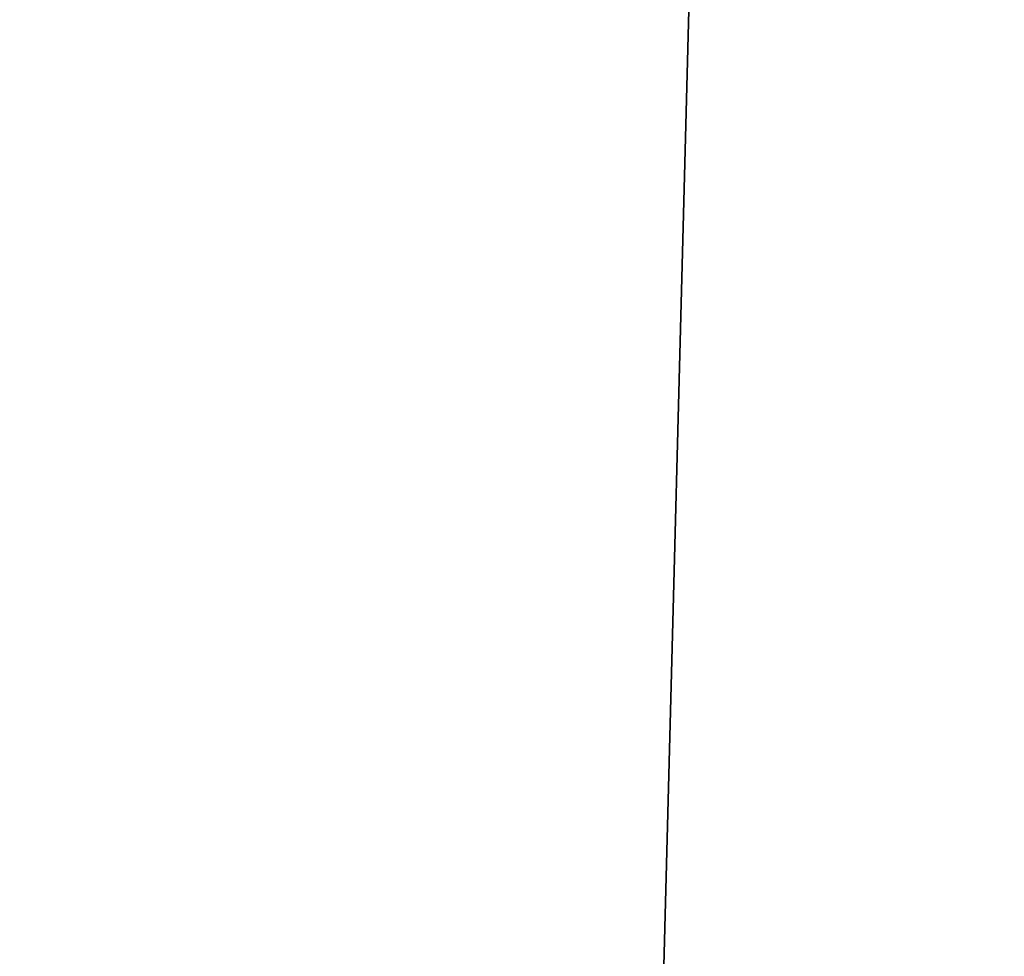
# Model space of a CAD drawing. Header units: millimetres. Extents: x -15 to 7, y 1 to 148.
# Tile 385 of 656: x 4.713908 to 4.714165, y 14.535552 to 14.535797. Entities that reach past the tile are written whole.
import ezdxf

# ---------------------------------------------------------------- set-up
doc = ezdxf.new("R2010")
doc.units = ezdxf.units.MM
doc.header["$MEASUREMENT"] = 0
doc.layers.add('Default', color=7, linetype='Continuous', true_color=0x000000)

msp = doc.modelspace()

# ---------------------------------------------------------------- linework, layer by layer
at = {"layer": 'Default', "color": 1, "true_color": 0xff0000}
for points in [[(4.71407039, 14.53531698), (4.7795352, 17.03531698)], [(4.7795352, 17.03531698), (4.71407039, 14.53531698)], [(4.71407039, 14.53531698), (4.7795352, 17.03531698)], [(4.7795352, 17.03531698), (4.71407039, 14.53531698)], [(4.71407039, 14.53531698), (4.7795352, 17.03531698)], [(4.7795352, 17.03531698), (4.71407039, 14.53531698)], [(4.71407039, 14.53531698), (4.7795352, 17.03531698)], [(4.7795352, 17.03531698), (4.71407039, 14.53531698)], [(4.71407039, 14.53531698), (4.7795352, 17.03531698)], [(4.7795352, 17.03531698), (4.71407039, 14.53531698)], [(4.71407039, 14.53531698), (4.7795352, 17.03531698)], [(4.7795352, 17.03531698), (4.71407039, 14.53531698)], [(4.71407039, 14.53531698), (4.7795352, 17.03531698)], [(4.7795352, 17.03531698), (4.71407039, 14.53531698)], [(4.71407039, 14.53531698), (4.7795352, 17.03531698)], [(4.7795352, 17.03531698), (4.71407039, 14.53531698)], [(4.71407039, 14.53531698), (4.7795352, 17.03531698)], [(4.7795352, 17.03531698), (4.71407039, 14.53531698)], [(4.71407039, 14.53531698), (4.7795352, 17.03531698)], [(4.7795352, 17.03531698), (4.71407039, 14.53531698)], [(4.71407039, 14.53531698), (4.7795352, 17.03531698)], [(4.7795352, 17.03531698), (4.71407039, 14.53531698)], [(4.71407039, 14.53531698), (4.7795352, 17.03531698)], [(4.7795352, 17.03531698), (4.71407039, 14.53531698)], [(4.71407039, 14.53531698), (4.7795352, 17.03531698)], [(4.7795352, 17.03531698), (4.71407039, 14.53531698)], [(4.71407039, 14.53531698), (4.7795352, 17.03531698)], [(4.7795352, 17.03531698), (4.71407039, 14.53531698)], [(4.71407039, 14.53531698), (4.7795352, 17.03531698)], [(4.7795352, 17.03531698), (4.71407039, 14.53531698)], [(4.71407039, 14.53531698), (4.7795352, 17.03531698)], [(4.7795352, 17.03531698), (4.71407039, 14.53531698)], [(4.71407039, 14.53531698), (4.7795352, 17.03531698)], [(4.7795352, 17.03531698), (4.71407039, 14.53531698)], [(4.71407039, 14.53531698), (4.7795352, 17.03531698)], [(4.7795352, 17.03531698), (4.71407039, 14.53531698)]]:
    msp.add_lwpolyline(points, dxfattribs=at)
at = {"layer": 'Default', "color": 254, "true_color": 0xcad1ee, "extrusion": (-0.012209, -0.000319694, 0.999925)}
msp.add_lwpolyline([(4.86169499, 14.53574393), (-0.4337002, 14.39708947)], dxfattribs=at)
at = {"layer": 'Default', "color": 254, "true_color": 0xcad1ee, "extrusion": (0.012209, 0.000319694, 0.999925)}
msp.add_lwpolyline([(1.54610353, 14.44892858), (6.84149873, 14.58758305)], dxfattribs=at)
at = {"layer": 'Default', "color": 254, "true_color": 0xcad1ee, "extrusion": (-0.026159, 0.999658, -0.000684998)}
msp.add_lwpolyline([(-6.2239145, -84.06786612), (-4.98785031, -84.10022252)], dxfattribs=at)

doc.saveas('drawing.dxf')
